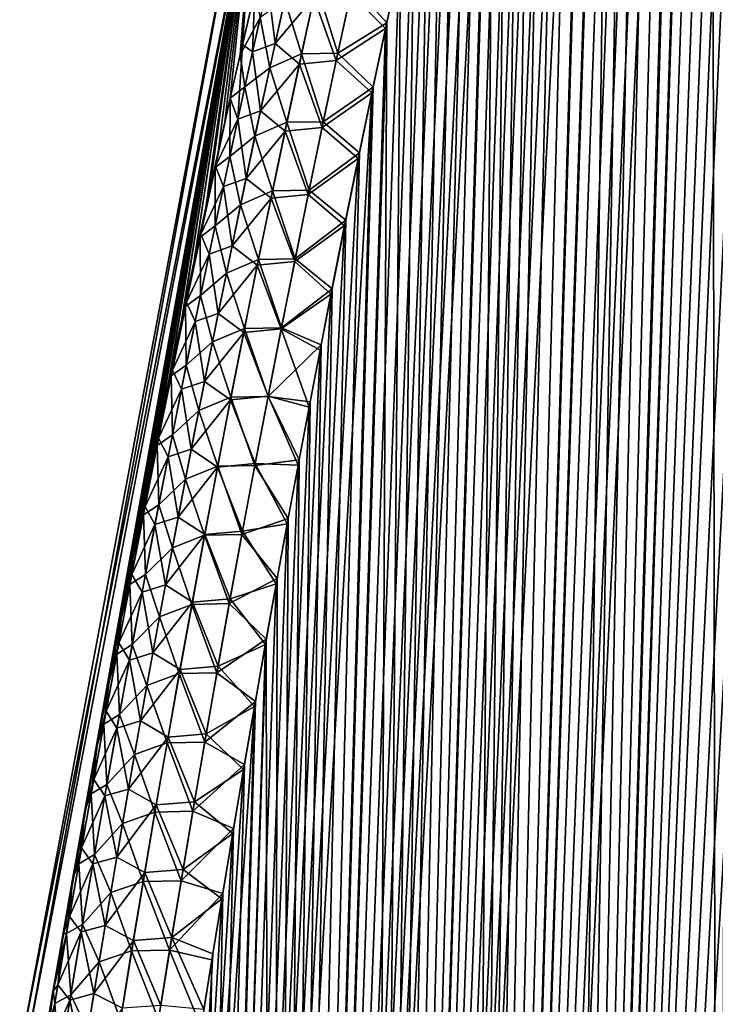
# Model space of a CAD drawing. Header units: metres. Extents: x -109 to 109, y -505 to 40.
# Tile 224 of 331: x 52.97 to 56.95, y -86.46 to -80.83. Entities that reach past the tile are written whole.
import ezdxf

# ---------------------------------------------------------------- set-up
doc = ezdxf.new("R2010")
doc.units = ezdxf.units.M
doc.layers.add('solid_K244224000C74', color=7, linetype='CONTINUOUS')

msp = doc.modelspace()

# ---------------------------------------------------------------- linework, layer by layer
at = {"layer": 'solid_K244224000C74'}
for points in [[(56.011192, -102.20826, -6.254889), (57.72303, -71.503578, -6.53662), (57.84304, -71.208015, -6.656155)], [(56.968903, -102.51619, -7.285695), (56.011192, -102.20826, -6.254889), (57.84304, -71.208015, -6.656155)], [(56.011192, -102.20826, -6.254889), (57.600891, -71.815559, -6.417885), (57.72303, -71.503578, -6.53662)], [(56.011192, -102.20826, -6.254889), (57.476616, -72.144058, -6.299978), (57.600891, -71.815559, -6.417885)], [(56.011192, -102.20826, -6.254889), (57.35022, -72.490303, -6.183001), (57.476616, -72.144058, -6.299978)], [(56.011192, -102.20826, -6.254889), (57.264771, -72.730751, -6.105526), (57.35022, -72.490303, -6.183001)], [(56.011192, -102.20826, -6.254889), (57.178375, -72.979095, -6.028484), (57.264771, -72.730751, -6.105526)], [(56.011192, -102.20826, -6.254889), (57.091045, -73.235809, -5.951913), (57.178375, -72.979095, -6.028484)], [(56.011192, -102.20826, -6.254889), (57.002785, -73.501213, -5.875841), (57.091045, -73.235809, -5.951913)], [(56.011192, -102.20826, -6.254889), (56.913582, -73.774803, -5.800235), (57.002785, -73.501213, -5.875841)], [(56.969036, -102.516228, 7.285848), (57.011272, -73.475449, 5.883099), (56.922058, -73.748535, 5.80736)], [(56.011192, -102.20826, -6.254889), (56.823448, -74.056953, -5.725134), (56.913582, -73.774803, -5.800235)], [(56.011257, -102.208282, 6.254954), (56.922058, -73.748535, 5.80736), (56.831905, -74.030197, 5.732124)], [(56.011257, -102.208282, 6.254954), (56.969036, -102.516228, 7.285848), (56.922058, -73.748535, 5.80736)], [(55.499153, -102.013214, -5.76339), (56.732403, -74.348221, -5.650591), (56.823448, -74.056953, -5.725134)], [(56.011192, -102.20826, -6.254889), (55.499153, -102.013214, -5.76339), (56.823448, -74.056953, -5.725134)], [(56.011257, -102.208282, 6.254954), (56.831905, -74.030197, 5.732124), (56.740837, -74.320992, 5.657441)], [(55.499153, -102.013214, -5.76339), (56.640465, -74.648949, -5.576636), (56.732403, -74.348221, -5.650591)], [(56.011257, -102.208282, 6.254954), (56.740837, -74.320992, 5.657441), (56.648865, -74.621262, 5.583342)], [(56.011257, -102.208282, 6.254954), (56.648865, -74.621262, 5.583342), (56.555958, -74.93042, 5.509779)], [(55.499153, -102.013214, -5.76339), (56.5476, -74.958549, -5.503222), (56.640465, -74.648949, -5.576636)], [(55.499153, -102.013214, -5.76339), (56.453838, -75.277489, -5.430403), (56.5476, -74.958549, -5.503222)], [(56.011257, -102.208282, 6.254954), (56.555958, -74.93042, 5.509779), (56.462151, -75.24894, 5.436807)], [(56.011257, -102.208282, 6.254954), (56.462151, -75.24894, 5.436807), (56.367477, -75.577469, 5.364494)], [(55.499153, -102.013214, -5.76339), (56.359222, -75.606422, -5.358247), (56.453838, -75.277489, -5.430403)], [(55.499195, -102.013229, 5.763428), (56.367477, -75.577469, 5.364494), (56.271961, -75.916359, 5.292876)], [(55.499195, -102.013229, 5.763428), (56.011257, -102.208282, 6.254954), (56.367477, -75.577469, 5.364494)], [(55.499153, -102.013214, -5.76339), (56.263767, -75.945686, -5.286789), (56.359222, -75.606422, -5.358247)], [(55.499195, -102.013229, 5.763428), (56.271961, -75.916359, 5.292876), (56.175556, -76.264938, 5.221884)], [(54.965187, -101.790199, -5.28903), (56.167431, -76.294632, -5.215962), (56.263767, -75.945686, -5.286789)], [(55.499153, -102.013214, -5.76339), (54.965187, -101.790199, -5.28903), (56.263767, -75.945686, -5.286789)], [(55.499195, -102.013229, 5.763428), (56.175556, -76.264938, 5.221884), (56.078312, -76.623795, 5.151593)], [(54.965187, -101.790199, -5.28903), (56.070271, -76.653824, -5.145841), (56.167431, -76.294632, -5.215962)], [(54.965187, -101.790199, -5.28903), (55.97234, -77.02401, -5.076514), (56.070271, -76.653824, -5.145841)], [(55.499195, -102.013229, 5.763428), (56.078312, -76.623795, 5.151593), (55.980293, -76.993675, 5.082095)], [(55.499195, -102.013229, 5.763428), (55.980293, -76.993675, 5.082095), (55.9063, -77.278625, 5.030526)], [(54.965187, -101.790199, -5.28903), (55.898422, -77.309166, -5.025076), (55.97234, -77.02401, -5.076514)], [(54.965187, -101.790199, -5.28903), (55.824043, -77.600235, -4.974047), (55.898422, -77.309166, -5.025076)], [(55.499195, -102.013229, 5.763428), (55.9063, -77.278625, 5.030526), (55.831844, -77.569496, 4.979365)], [(54.965187, -101.790199, -5.28903), (55.749233, -77.897423, -4.923458), (55.824043, -77.600235, -4.974047)], [(55.499195, -102.013229, 5.763428), (55.831844, -77.569496, 4.979365), (55.75695, -77.866501, 4.928641)], [(54.965187, -101.790199, -5.28903), (55.674034, -78.20108, -4.873359), (55.749233, -77.897423, -4.923458)], [(55.499195, -102.013229, 5.763428), (55.75695, -77.866501, 4.928641), (55.681664, -78.169998, 4.878407)], [(54.965214, -101.790215, 5.289052), (55.681664, -78.169998, 4.878407), (55.606026, -78.480354, 4.828711)], [(54.965214, -101.790215, 5.289052), (55.499195, -102.013229, 5.763428), (55.681664, -78.169998, 4.878407)], [(54.409, -101.537849, -4.832366), (55.598488, -78.511574, -4.8238), (55.674034, -78.20108, -4.873359)], [(54.965187, -101.790199, -5.28903), (54.409, -101.537849, -4.832366), (55.674034, -78.20108, -4.873359)], [(54.409, -101.537849, -4.832366), (55.522636, -78.829239, -4.774825), (55.598488, -78.511574, -4.8238)], [(54.965214, -101.790215, 5.289052), (55.606026, -78.480354, 4.828711), (55.530075, -78.797905, 4.779597)], [(54.965214, -101.790215, 5.289052), (55.530075, -78.797905, 4.779597), (55.453747, -79.122101, 4.730983)], [(54.409, -101.537849, -4.832366), (55.446411, -79.153534, -4.72635), (55.522636, -78.829239, -4.774825)], [(54.965214, -101.790215, 5.289052), (55.453747, -79.122101, 4.730983), (55.377041, -79.452934, 4.682872)], [(54.409, -101.537849, -4.832366), (55.369816, -79.484444, -4.67838), (55.446411, -79.153534, -4.72635)], [(54.965214, -101.790215, 5.289052), (55.377041, -79.452934, 4.682872), (55.300026, -79.790833, 4.635328)], [(54.409, -101.537849, -4.832366), (55.292915, -79.822395, -4.630979), (55.369816, -79.484444, -4.67838)], [(54.965214, -101.790215, 5.289052), (55.300026, -79.790833, 4.635328), (55.222767, -80.1362, 4.588417)], [(54.409, -101.537849, -4.832366), (55.215771, -80.167801, -4.58421), (55.292915, -79.822395, -4.630979)], [(54.318378, -79.883408, -1.653345), (53.002502, -86.734787, -1.243407), (52.969627, -86.734787)], [(54.318378, -79.883408, -1.653345), (52.969627, -86.734787), (54.256847, -79.883408)], [(53.002502, -86.734787, 1.243413), (54.256847, -79.883408), (52.969627, -86.734787)], [(54.318378, -79.883408, -1.653345), (53.103653, -86.716026, -2.47967), (53.002502, -86.734787, -1.243407)], [(53.002502, -86.734787, 1.243413), (54.318382, -79.883408, 1.653362), (54.256847, -79.883408)], [(53.002502, -86.734787, 1.243413), (53.103661, -86.715981, 2.479674), (54.318382, -79.883408, 1.653362)], [(54.318378, -79.883408, -1.653345), (53.159458, -86.38884, -2.507232), (53.103653, -86.716026, -2.47967)], [(53.103661, -86.715981, 2.479674), (53.160263, -86.384171, 2.507635), (54.318382, -79.883408, 1.653362)], [(54.318378, -79.883408, -1.653345), (53.215588, -86.065727, -2.535319), (53.159458, -86.38884, -2.507232)], [(53.160263, -86.384171, 2.507635), (53.217197, -86.056564, 2.536136), (54.318382, -79.883408, 1.653362)], [(54.318378, -79.883408, -1.653345), (53.272038, -85.746544, -2.5639), (53.215588, -86.065727, -2.535319)], [(53.217197, -86.056564, 2.536136), (53.274456, -85.732994, 2.565146), (54.318382, -79.883408, 1.653362)], [(54.318378, -79.883408, -1.653345), (53.340359, -85.367729, -2.599143), (53.272038, -85.746544, -2.5639)], [(53.274456, -85.732994, 2.565146), (53.342869, -85.353966, 2.600458), (54.318382, -79.883408, 1.653362)], [(54.318378, -79.883408, -1.653345), (53.408909, -84.995499, -2.635263), (53.340359, -85.367729, -2.599143)], [(53.342869, -85.353966, 2.600458), (53.41151, -84.981537, 2.636648), (54.318382, -79.883408, 1.653362)], [(54.318378, -79.883408, -1.653345), (53.477688, -84.629578, -2.672208), (53.408909, -84.995499, -2.635263)], [(53.41151, -84.981537, 2.636648), (53.480373, -84.615433, 2.673664), (54.318382, -79.883408, 1.653362)], [(54.318378, -79.883408, -1.653345), (53.546677, -84.269699, -2.709925), (53.477688, -84.629578, -2.672208)], [(53.480373, -84.615433, 2.673664), (53.54945, -84.255379, 2.711454), (54.318382, -79.883408, 1.653362)], [(54.318378, -79.883408, -1.653345), (53.615875, -83.915588, -2.748364), (53.546677, -84.269699, -2.709925)], [(53.54945, -84.255379, 2.711454), (53.618736, -83.9011, 2.749967), (54.318382, -79.883408, 1.653362)], [(54.318378, -79.883408, -1.653345), (53.685284, -83.566971, -2.787472), (53.615875, -83.915588, -2.748364)], [(53.618736, -83.9011, 2.749967), (53.688229, -83.552322, 2.789149), (54.318382, -79.883408, 1.653362)], [(54.318378, -79.883408, -1.653345), (53.754906, -83.223579, -2.827199), (53.685284, -83.566971, -2.787472)], [(53.688229, -83.552322, 2.789149), (53.757938, -83.208786, 2.82895), (54.318382, -79.883408, 1.653362)], [(54.318378, -79.883408, -1.653345), (53.824684, -82.885521, -2.867562), (53.754906, -83.223579, -2.827199)], [(53.757938, -83.208786, 2.82895), (53.827797, -82.870583, 2.869388), (54.318382, -79.883408, 1.653362)], [(54.318378, -79.883408, -1.653345), (53.894478, -82.55336, -2.908664), (53.824684, -82.885521, -2.867562)], [(53.827797, -82.870583, 2.869388), (53.897675, -82.538292, 2.910566), (54.318382, -79.883408, 1.653362)], [(54.318378, -79.883408, -1.653345), (53.964283, -82.226898, -2.950465), (53.894478, -82.55336, -2.908664)], [(53.897675, -82.538292, 2.910566), (53.96756, -82.211708, 2.952445), (54.318382, -79.883408, 1.653362)], [(54.318378, -79.883408, -1.653345), (54.0341, -81.905907, -2.992923), (53.964283, -82.226898, -2.950465)], [(53.96756, -82.211708, 2.952445), (54.054932, -81.811157, 3.005712), (54.318382, -79.883408, 1.653362)], [(54.318378, -79.883408, -1.653345), (54.103924, -81.590157, -3.035995), (54.0341, -81.905907, -2.992923)], [(54.054932, -81.811157, 3.005712), (54.142319, -81.418724, 3.059922), (54.318382, -79.883408, 1.653362)], [(54.318378, -79.883408, -1.653345), (54.173203, -81.281929, -3.079279), (54.103924, -81.590157, -3.035995)], [(54.142319, -81.418724, 3.059922), (54.17329, -81.281532, 3.07934), (54.318382, -79.883408, 1.653362)], [(54.318378, -79.883408, -1.653345), (54.243633, -80.97348, -3.123803), (54.173203, -81.281929, -3.079279)], [(54.17329, -81.281532, 3.07934), (54.229736, -81.033966, 3.114987), (54.318382, -79.883408, 1.653362)], [(54.229736, -81.033966, 3.114987), (54.317192, -80.656494, 3.170837), (54.318382, -79.883408, 1.653362)], [(54.318378, -79.883408, -1.653345), (54.313526, -80.672165, -3.168465), (54.243633, -80.97348, -3.123803)], [(54.965214, -101.790215, 5.289052), (55.222767, -80.1362, 4.588417), (55.145321, -80.489479, 4.542201)], [(54.409, -101.537849, -4.832366), (55.138454, -80.52108, -4.538137), (55.215771, -80.167801, -4.58421)], [(54.409, -101.537849, -4.832366), (55.060913, -80.881958, -4.492708), (55.138454, -80.52108, -4.538137)], [(54.861538, -80.682961, -4.298125), (55.138454, -80.52108, -4.538137), (55.060913, -80.881958, -4.492708)], [(54.871944, -80.633347, 4.303805), (55.06765, -80.85038, 4.496626), (55.145321, -80.489479, 4.542201)], [(54.965214, -101.790215, 5.289052), (55.145321, -80.489479, 4.542201), (55.06765, -80.85038, 4.496626)], [(54.514526, -80.583427, -3.774097), (54.429333, -80.968391, -3.72962), (54.387009, -80.631706, -3.466206)], [(54.514526, -80.583427, -3.774097), (54.651173, -80.703552, -4.041514), (54.429333, -80.968391, -3.72962)], [(54.387009, -80.631706, -3.466206), (54.300991, -81.016159, -3.422745), (54.313526, -80.672165, -3.168465)], [(54.429333, -80.968391, -3.72962), (54.300991, -81.016159, -3.422745), (54.387009, -80.631706, -3.466206)], [(54.580421, -81.027275, 4.003163), (54.665722, -80.636002, 4.049144), (54.484318, -80.718193, 3.757933)], [(54.787617, -81.024261, 4.256585), (54.665722, -80.636002, 4.049144), (54.580421, -81.027275, 4.003163)], [(54.787617, -81.024261, 4.256585), (54.871944, -80.633347, 4.303805), (54.665722, -80.636002, 4.049144)], [(54.787617, -81.024261, 4.256585), (55.06765, -80.85038, 4.496626), (54.871944, -80.633347, 4.303805)], [(54.344471, -80.820496, 3.444367), (54.317192, -80.656494, 3.170837), (54.229736, -81.033966, 3.114987)], [(54.300991, -81.016159, -3.422745), (54.243633, -80.97348, -3.123803), (54.313526, -80.672165, -3.168465)], [(54.429333, -80.968391, -3.72962), (54.651173, -80.703552, -4.041514), (54.568096, -81.085915, -3.99687)], [(54.779263, -81.0653, -4.252152), (54.568096, -81.085915, -3.99687), (54.651173, -80.703552, -4.041514)], [(54.861538, -80.682961, -4.298125), (54.779263, -81.0653, -4.252152), (54.651173, -80.703552, -4.041514)], [(54.861538, -80.682961, -4.298125), (55.060913, -80.881958, -4.492708), (54.779263, -81.0653, -4.252152)], [(54.398582, -81.10833, 3.713465), (54.484318, -80.718193, 3.757933), (54.344471, -80.820496, 3.444367)], [(54.580421, -81.027275, 4.003163), (54.484318, -80.718193, 3.757933), (54.398582, -81.10833, 3.713465)], [(54.256638, -81.21701, 3.400398), (54.344471, -80.820496, 3.444367), (54.229736, -81.033966, 3.114987)], [(54.398582, -81.10833, 3.713465), (54.344471, -80.820496, 3.444367), (54.256638, -81.21701, 3.400398)], [(54.409019, -101.537857, 4.83238), (55.06765, -80.85038, 4.496626), (54.989697, -81.218491, 4.451626)], [(54.409019, -101.537857, 4.83238), (54.965214, -101.790215, 5.289052), (55.06765, -80.85038, 4.496626)], [(54.787617, -81.024261, 4.256585), (54.989697, -81.218491, 4.451626), (55.06765, -80.85038, 4.496626)], [(54.409, -101.537849, -4.832366), (54.983093, -81.250023, -4.447854), (55.060913, -80.881958, -4.492708)], [(54.779263, -81.0653, -4.252152), (55.060913, -80.881958, -4.492708), (54.983093, -81.250023, -4.447854)], [(54.216579, -81.401039, -3.380894), (54.173203, -81.281929, -3.079279), (54.243633, -80.97348, -3.123803)], [(54.300991, -81.016159, -3.422745), (54.216579, -81.401039, -3.380894), (54.243633, -80.97348, -3.123803)], [(54.429333, -80.968391, -3.72962), (54.345718, -81.353828, -3.686782), (54.300991, -81.016159, -3.422745)], [(54.429333, -80.968391, -3.72962), (54.568096, -81.085915, -3.99687), (54.345718, -81.353828, -3.686782)], [(54.256638, -81.21701, 3.400398), (54.229736, -81.033966, 3.114987), (54.17329, -81.281532, 3.07934)], [(54.345718, -81.353828, -3.686782), (54.216579, -81.401039, -3.380894), (54.300991, -81.016159, -3.422745)], [(54.496716, -81.419083, 3.958882), (54.580421, -81.027275, 4.003163), (54.398582, -81.10833, 3.713465)], [(54.704845, -81.415756, 4.211093), (54.580421, -81.027275, 4.003163), (54.496716, -81.419083, 3.958882)], [(54.704845, -81.415756, 4.211093), (54.787617, -81.024261, 4.256585), (54.580421, -81.027275, 4.003163)], [(54.704845, -81.415756, 4.211093), (54.989697, -81.218491, 4.451626), (54.787617, -81.024261, 4.256585)], [(54.345718, -81.353828, -3.686782), (54.568096, -81.085915, -3.99687), (54.486538, -81.468788, -3.953845)], [(54.698475, -81.448204, -4.20783), (54.486538, -81.468788, -3.953845), (54.568096, -81.085915, -3.99687)], [(54.779263, -81.0653, -4.252152), (54.698475, -81.448204, -4.20783), (54.568096, -81.085915, -3.99687)], [(54.779263, -81.0653, -4.252152), (54.983093, -81.250023, -4.447854), (54.698475, -81.448204, -4.20783)], [(54.314457, -81.49894, 3.670649), (54.398582, -81.10833, 3.713465), (54.256638, -81.21701, 3.400398)], [(54.496716, -81.419083, 3.958882), (54.398582, -81.10833, 3.713465), (54.314457, -81.49894, 3.670649)], [(54.17049, -81.61396, 3.3581), (54.256638, -81.21701, 3.400398), (54.17329, -81.281532, 3.07934)], [(54.314457, -81.49894, 3.670649), (54.256638, -81.21701, 3.400398), (54.17049, -81.61396, 3.3581)], [(53.830872, -101.255699, -4.394562), (54.905083, -81.625755, -4.403658), (54.983093, -81.250023, -4.447854)], [(54.409, -101.537849, -4.832366), (53.830872, -101.255699, -4.394562), (54.983093, -81.250023, -4.447854)], [(54.409019, -101.537857, 4.83238), (54.989697, -81.218491, 4.451626), (54.911541, -81.594299, 4.407284)], [(54.698475, -81.448204, -4.20783), (54.983093, -81.250023, -4.447854), (54.905083, -81.625755, -4.403658)], [(54.704845, -81.415756, 4.211093), (54.911541, -81.594299, 4.407284), (54.989697, -81.218491, 4.451626)], [(54.086227, -81.678329, 3.0377), (54.17329, -81.281532, 3.07934), (54.142319, -81.418724, 3.059922)], [(54.17049, -81.61396, 3.3581), (54.17329, -81.281532, 3.07934), (54.086227, -81.678329, 3.0377)], [(54.088066, -81.669876, -3.038573), (54.103924, -81.590157, -3.035995), (54.173203, -81.281929, -3.079279)], [(54.216579, -81.401039, -3.380894), (54.088066, -81.669876, -3.038573), (54.173203, -81.281929, -3.079279)], [(54.345718, -81.353828, -3.686782), (54.263657, -81.739708, -3.645521), (54.216579, -81.401039, -3.380894)], [(54.345718, -81.353828, -3.686782), (54.486538, -81.468788, -3.953845), (54.263657, -81.739708, -3.645521)], [(54.086227, -81.678329, 3.0377), (54.142319, -81.418724, 3.059922), (54.054932, -81.811157, 3.005712)], [(54.216579, -81.401039, -3.380894), (54.133743, -81.786324, -3.340593), (54.088066, -81.669876, -3.038573)], [(54.263657, -81.739708, -3.645521), (54.133743, -81.786324, -3.340593), (54.216579, -81.401039, -3.380894)], [(54.414574, -81.811401, 3.916239), (54.496716, -81.419083, 3.958882), (54.314457, -81.49894, 3.670649)], [(54.623608, -81.807808, 4.167266), (54.496716, -81.419083, 3.958882), (54.414574, -81.811401, 3.916239)], [(54.623608, -81.807808, 4.167266), (54.704845, -81.415756, 4.211093), (54.496716, -81.419083, 3.958882)], [(54.623608, -81.807808, 4.167266), (54.911541, -81.594299, 4.407284), (54.704845, -81.415756, 4.211093)], [(54.231915, -81.889999, 3.629429), (54.314457, -81.49894, 3.670649), (54.17049, -81.61396, 3.3581)], [(54.414574, -81.811401, 3.916239), (54.314457, -81.49894, 3.670649), (54.231915, -81.889999, 3.629429)], [(54.263657, -81.739708, -3.645521), (54.486538, -81.468788, -3.953845), (54.406471, -81.852142, -3.91238)], [(54.619152, -81.831635, -4.1651), (54.406471, -81.852142, -3.91238), (54.486538, -81.468788, -3.953845)], [(54.698475, -81.448204, -4.20783), (54.619152, -81.831635, -4.1651), (54.486538, -81.468788, -3.953845)], [(54.698475, -81.448204, -4.20783), (54.905083, -81.625755, -4.403658), (54.619152, -81.831635, -4.1651)], [(54.088066, -81.669876, -3.038573), (54.0341, -81.905907, -2.992923), (54.103924, -81.590157, -3.035995)], [(54.409019, -101.537857, 4.83238), (54.911541, -81.594299, 4.407284), (54.833286, -81.978287, 4.363683)], [(54.623608, -81.807808, 4.167266), (54.833286, -81.978287, 4.363683), (54.911541, -81.594299, 4.407284)], [(53.830872, -101.255699, -4.394562), (54.826977, -82.009644, -4.360203), (54.905083, -81.625755, -4.403658)], [(54.08601, -82.011345, 3.31742), (54.17049, -81.61396, 3.3581), (54.086227, -81.678329, 3.0377)], [(54.231915, -81.889999, 3.629429), (54.17049, -81.61396, 3.3581), (54.08601, -82.011345, 3.31742)], [(54.619152, -81.831635, -4.1651), (54.905083, -81.625755, -4.403658), (54.826977, -82.009644, -4.360203)], [(54.001045, -82.074699, 2.99783), (54.086227, -81.678329, 3.0377), (54.054932, -81.811157, 3.005712)], [(54.08601, -82.011345, 3.31742), (54.086227, -81.678329, 3.0377), (54.001045, -82.074699, 2.99783)], [(54.088066, -81.669876, -3.038573), (54.004574, -82.058151, -2.999494), (54.0341, -81.905907, -2.992923)], [(54.133743, -81.786324, -3.340593), (54.004574, -82.058151, -2.999494), (54.088066, -81.669876, -3.038573)], [(54.263657, -81.739708, -3.645521), (54.183125, -82.12603, -3.605782), (54.133743, -81.786324, -3.340593)], [(54.263657, -81.739708, -3.645521), (54.406471, -81.852142, -3.91238), (54.183125, -82.12603, -3.605782)], [(54.001045, -82.074699, 2.99783), (54.054932, -81.811157, 3.005712), (53.96756, -82.211708, 2.952445)], [(54.133743, -81.786324, -3.340593), (54.05246, -82.172005, -3.30179), (54.004574, -82.058151, -2.999494)], [(54.183125, -82.12603, -3.605782), (54.05246, -82.172005, -3.30179), (54.133743, -81.786324, -3.340593)], [(54.333977, -82.204201, 3.875185), (54.414574, -81.811401, 3.916239), (54.231915, -81.889999, 3.629429)], [(54.543884, -82.200394, 4.125054), (54.414574, -81.811401, 3.916239), (54.333977, -82.204201, 3.875185)], [(54.619152, -81.831635, -4.1651), (54.541275, -82.215569, -4.123907), (54.406471, -81.852142, -3.91238)], [(54.543884, -82.200394, 4.125054), (54.623608, -81.807808, 4.167266), (54.414574, -81.811401, 3.916239)], [(54.619152, -81.831635, -4.1651), (54.826977, -82.009644, -4.360203), (54.541275, -82.215569, -4.123907)], [(54.543884, -82.200394, 4.125054), (54.833286, -81.978287, 4.363683), (54.623608, -81.807808, 4.167266)], [(54.150936, -82.281509, 3.589758), (54.231915, -81.889999, 3.629429), (54.08601, -82.011345, 3.31742)], [(54.333977, -82.204201, 3.875185), (54.231915, -81.889999, 3.629429), (54.150936, -82.281509, 3.589758)], [(54.183125, -82.12603, -3.605782), (54.406471, -81.852142, -3.91238), (54.327881, -82.235962, -3.872422)], [(54.541275, -82.215569, -4.123907), (54.327881, -82.235962, -3.872422), (54.406471, -81.852142, -3.91238)], [(54.004574, -82.058151, -2.999494), (53.964283, -82.226898, -2.950465), (54.0341, -81.905907, -2.992923)], [(54.409019, -101.537857, 4.83238), (54.833286, -81.978287, 4.363683), (54.75502, -82.370941, 4.320904)], [(54.543884, -82.200394, 4.125054), (54.75502, -82.370941, 4.320904), (54.833286, -81.978287, 4.363683)], [(53.830872, -101.255699, -4.394562), (54.748863, -82.402161, -4.317571), (54.826977, -82.009644, -4.360203)], [(54.004574, -82.058151, -2.999494), (53.922676, -82.446785, -2.961896), (53.964283, -82.226898, -2.950465)], [(54.05246, -82.172005, -3.30179), (53.922676, -82.446785, -2.961896), (54.004574, -82.058151, -2.999494)], [(54.003174, -82.409126, 3.278309), (54.08601, -82.011345, 3.31742), (54.001045, -82.074699, 2.99783)], [(54.150936, -82.281509, 3.589758), (54.08601, -82.011345, 3.31742), (54.003174, -82.409126, 3.278309)], [(54.541275, -82.215569, -4.123907), (54.826977, -82.009644, -4.360203), (54.748863, -82.402161, -4.317571)], [(53.917526, -82.471436, 2.959505), (54.001045, -82.074699, 2.99783), (53.96756, -82.211708, 2.952445)], [(54.003174, -82.409126, 3.278309), (54.001045, -82.074699, 2.99783), (53.917526, -82.471436, 2.959505)], [(54.05246, -82.172005, -3.30179), (53.972717, -82.55806, -3.264441), (53.922676, -82.446785, -2.961896)], [(54.104107, -82.512756, -3.56752), (53.972717, -82.55806, -3.264441), (54.05246, -82.172005, -3.30179)], [(54.183125, -82.12603, -3.605782), (54.104107, -82.512756, -3.56752), (54.05246, -82.172005, -3.30179)], [(54.183125, -82.12603, -3.605782), (54.327881, -82.235962, -3.872422), (54.104107, -82.512756, -3.56752)], [(53.922676, -82.446785, -2.961896), (53.894478, -82.55336, -2.908664), (53.964283, -82.226898, -2.950465)], [(53.917526, -82.471436, 2.959505), (53.96756, -82.211708, 2.952445), (53.897675, -82.538292, 2.910566)], [(54.254913, -82.597473, 3.835674), (54.333977, -82.204201, 3.875185), (54.150936, -82.281509, 3.589758)], [(54.46566, -82.593491, 4.08441), (54.333977, -82.204201, 3.875185), (54.254913, -82.597473, 3.835674)], [(54.541275, -82.215569, -4.123907), (54.464832, -82.599998, -4.084208), (54.327881, -82.235962, -3.872422)], [(54.46566, -82.593491, 4.08441), (54.543884, -82.200394, 4.125054), (54.333977, -82.204201, 3.875185)], [(54.541275, -82.215569, -4.123907), (54.748863, -82.402161, -4.317571), (54.464832, -82.599998, -4.084208)], [(54.46566, -82.593491, 4.08441), (54.75502, -82.370941, 4.320904), (54.543884, -82.200394, 4.125054)], [(54.071507, -82.673431, 3.551588), (54.150936, -82.281509, 3.589758), (54.003174, -82.409126, 3.278309)], [(54.254913, -82.597473, 3.835674), (54.150936, -82.281509, 3.589758), (54.071507, -82.673431, 3.551588)], [(54.104107, -82.512756, -3.56752), (54.327881, -82.235962, -3.872422), (54.250748, -82.620216, -3.83393)], [(54.464832, -82.599998, -4.084208), (54.250748, -82.620216, -3.83393), (54.327881, -82.235962, -3.872422)], [(54.409019, -101.537857, 4.83238), (54.75502, -82.370941, 4.320904), (54.692425, -82.691444, 4.287289)], [(54.46566, -82.593491, 4.08441), (54.692425, -82.691444, 4.287289), (54.75502, -82.370941, 4.320904)], [(53.830872, -101.255699, -4.394562), (54.686394, -82.722519, -4.284074), (54.748863, -82.402161, -4.317571)], [(53.922676, -82.446785, -2.961896), (53.842358, -82.835762, -2.925735), (53.894478, -82.55336, -2.908664)], [(53.972717, -82.55806, -3.264441), (53.842358, -82.835762, -2.925735), (53.922676, -82.446785, -2.961896)], [(53.921955, -82.807312, 3.240717), (54.003174, -82.409126, 3.278309), (53.917526, -82.471436, 2.959505)], [(54.071507, -82.673431, 3.551588), (54.003174, -82.409126, 3.278309), (53.921955, -82.807312, 3.240717)], [(54.464832, -82.599998, -4.084208), (54.748863, -82.402161, -4.317571), (54.686394, -82.722519, -4.284074)], [(53.835655, -82.868538, 2.922675), (53.917526, -82.471436, 2.959505), (53.897675, -82.538292, 2.910566)], [(53.921955, -82.807312, 3.240717), (53.917526, -82.471436, 2.959505), (53.835655, -82.868538, 2.922675)], [(54.104107, -82.512756, -3.56752), (54.026588, -82.899895, -3.530694), (53.972717, -82.55806, -3.264441)], [(54.104107, -82.512756, -3.56752), (54.250748, -82.620216, -3.83393), (54.026588, -82.899895, -3.530694)], [(53.842358, -82.835762, -2.925735), (53.824684, -82.885521, -2.867562), (53.894478, -82.55336, -2.908664)], [(53.835655, -82.868538, 2.922675), (53.897675, -82.538292, 2.910566), (53.827797, -82.870583, 2.869388)], [(53.972717, -82.55806, -3.264441), (53.894493, -82.944481, -3.228504), (53.842358, -82.835762, -2.925735)], [(54.026588, -82.899895, -3.530694), (53.894493, -82.944481, -3.228504), (53.972717, -82.55806, -3.264441)], [(54.026588, -82.899895, -3.530694), (54.250748, -82.620216, -3.83393), (54.175056, -83.004906, -3.79686)], [(54.177364, -82.991188, 3.797657), (54.254913, -82.597473, 3.835674), (54.071507, -82.673431, 3.551588)], [(54.389805, -82.984886, -4.045962), (54.175056, -83.004906, -3.79686), (54.250748, -82.620216, -3.83393)], [(54.38892, -82.987076, 4.045287), (54.254913, -82.597473, 3.835674), (54.177364, -82.991188, 3.797657)], [(54.464832, -82.599998, -4.084208), (54.389805, -82.984886, -4.045962), (54.250748, -82.620216, -3.83393)], [(54.38892, -82.987076, 4.045287), (54.46566, -82.593491, 4.08441), (54.254913, -82.597473, 3.835674)], [(54.38892, -82.987076, 4.045287), (54.692425, -82.691444, 4.287289), (54.46566, -82.593491, 4.08441)], [(54.464832, -82.599998, -4.084208), (54.623825, -83.047913, -4.251), (54.389805, -82.984886, -4.045962)], [(54.464832, -82.599998, -4.084208), (54.686394, -82.722519, -4.284074), (54.623825, -83.047913, -4.251)], [(53.993603, -83.065758, 3.514873), (54.071507, -82.673431, 3.551588), (53.921955, -82.807312, 3.240717)], [(54.177364, -82.991188, 3.797657), (54.071507, -82.673431, 3.551588), (53.993603, -83.065758, 3.514873)], [(53.830872, -101.255699, -4.394562), (54.623825, -83.047913, -4.251), (54.686394, -82.722519, -4.284074)], [(54.38892, -82.987076, 4.045287), (54.629726, -83.016991, 4.254097), (54.692425, -82.691444, 4.287289)], [(54.409019, -101.537857, 4.83238), (54.692425, -82.691444, 4.287289), (54.629726, -83.016991, 4.254097)], [(53.842358, -82.835762, -2.925735), (53.763596, -83.225082, -2.890966), (53.824684, -82.885521, -2.867562)], [(53.894493, -82.944481, -3.228504), (53.763596, -83.225082, -2.890966), (53.842358, -82.835762, -2.925735)], [(53.842342, -83.205872, 3.204593), (53.921955, -82.807312, 3.240717), (53.835655, -82.868538, 2.922675)], [(53.993603, -83.065758, 3.514873), (53.921955, -82.807312, 3.240717), (53.842342, -83.205872, 3.204593)], [(53.763596, -83.225082, -2.890966), (53.754906, -83.223579, -2.827199), (53.824684, -82.885521, -2.867562)], [(53.755402, -83.265984, 2.887289), (53.835655, -82.868538, 2.922675), (53.757938, -83.208786, 2.82895)], [(53.842342, -83.205872, 3.204593), (53.835655, -82.868538, 2.922675), (53.755402, -83.265984, 2.887289)], [(53.835655, -82.868538, 2.922675), (53.827797, -82.870583, 2.869388), (53.757938, -83.208786, 2.82895)], [(54.026588, -82.899895, -3.530694), (53.950546, -83.287415, -3.495259), (53.894493, -82.944481, -3.228504)], [(54.026588, -82.899895, -3.530694), (54.175056, -83.004906, -3.79686), (53.950546, -83.287415, -3.495259)], [(53.894493, -82.944481, -3.228504), (53.817772, -83.331253, -3.193934), (53.763596, -83.225082, -2.890966)], [(53.950546, -83.287415, -3.495259), (53.817772, -83.331253, -3.193934), (53.894493, -82.944481, -3.228504)], [(53.950546, -83.287415, -3.495259), (54.175056, -83.004906, -3.79686), (54.100792, -83.389999, -3.761173)], [(54.101307, -83.385338, 3.761088), (54.177364, -82.991188, 3.797657), (53.993603, -83.065758, 3.514873)], [(54.316181, -83.370224, -4.009126), (54.100792, -83.389999, -3.761173), (54.175056, -83.004906, -3.79686)], [(54.313648, -83.381126, 4.007637), (54.177364, -82.991188, 3.797657), (54.101307, -83.385338, 3.761088)], [(54.389805, -82.984886, -4.045962), (54.316181, -83.370224, -4.009126), (54.175056, -83.004906, -3.79686)], [(54.313648, -83.381126, 4.007637), (54.38892, -82.987076, 4.045287), (54.177364, -82.991188, 3.797657)], [(54.313648, -83.381126, 4.007637), (54.566967, -83.347778, 4.221364), (54.38892, -82.987076, 4.045287)], [(54.389805, -82.984886, -4.045962), (54.561199, -83.378532, -4.218385), (54.316181, -83.370224, -4.009126)], [(54.38892, -82.987076, 4.045287), (54.566967, -83.347778, 4.221364), (54.629726, -83.016991, 4.254097)], [(54.389805, -82.984886, -4.045962), (54.623825, -83.047913, -4.251), (54.561199, -83.378532, -4.218385)], [(54.409019, -101.537857, 4.83238), (54.629726, -83.016991, 4.254097), (54.566967, -83.347778, 4.221364)], [(53.830872, -101.255699, -4.394562), (54.561199, -83.378532, -4.218385), (54.623825, -83.047913, -4.251)], [(53.91721, -83.458481, 3.479564), (53.993603, -83.065758, 3.514873), (53.842342, -83.205872, 3.204593)], [(54.101307, -83.385338, 3.761088), (53.993603, -83.065758, 3.514873), (53.91721, -83.458481, 3.479564)], [(53.686375, -83.614716, -2.857544), (53.685284, -83.566971, -2.787472), (53.754906, -83.223579, -2.827199)], [(53.763596, -83.225082, -2.890966), (53.686375, -83.614716, -2.857544), (53.754906, -83.223579, -2.827199)], [(53.817772, -83.331253, -3.193934), (53.686375, -83.614716, -2.857544), (53.763596, -83.225082, -2.890966)], [(53.755402, -83.265984, 2.887289), (53.757938, -83.208786, 2.82895), (53.688229, -83.552322, 2.789149)], [(53.764309, -83.604797, 3.169888), (53.842342, -83.205872, 3.204593), (53.755402, -83.265984, 2.887289)], [(53.91721, -83.458481, 3.479564), (53.842342, -83.205872, 3.204593), (53.764309, -83.604797, 3.169888)], [(53.676746, -83.663757, 2.853298), (53.755402, -83.265984, 2.887289), (53.688229, -83.552322, 2.789149)], [(53.764309, -83.604797, 3.169888), (53.755402, -83.265984, 2.887289), (53.676746, -83.663757, 2.853298)], [(53.950546, -83.287415, -3.495259), (53.875965, -83.675301, -3.461174), (53.817772, -83.331253, -3.193934)], [(53.950546, -83.287415, -3.495259), (54.100792, -83.389999, -3.761173), (53.875965, -83.675301, -3.461174)], [(53.817772, -83.331253, -3.193934), (53.742531, -83.718369, -3.16069), (53.686375, -83.614716, -2.857544)], [(53.875965, -83.675301, -3.461174), (53.742531, -83.718369, -3.16069), (53.817772, -83.331253, -3.193934)], [(54.313648, -83.381126, 4.007637), (54.504215, -83.68409, 4.189146), (54.566967, -83.347778, 4.221364)], [(54.409019, -101.537857, 4.83238), (54.566967, -83.347778, 4.221364), (54.504215, -83.68409, 4.189146)], [(53.830872, -101.255699, -4.394562), (54.498585, -83.714645, -4.186284), (54.561199, -83.378532, -4.218385)], [(53.875965, -83.675301, -3.461174), (54.100792, -83.389999, -3.761173), (54.027939, -83.775482, -3.726825)], [(54.02673, -83.779892, 3.725919), (54.101307, -83.385338, 3.761088), (53.91721, -83.458481, 3.479564)], [(54.239826, -83.775627, 3.971413), (54.101307, -83.385338, 3.761088), (54.02673, -83.779892, 3.725919)], [(54.243946, -83.755997, -3.973659), (54.027939, -83.775482, -3.726825), (54.100792, -83.389999, -3.761173)], [(54.316181, -83.370224, -4.009126), (54.243946, -83.755997, -3.973659), (54.100792, -83.389999, -3.761173)], [(54.239826, -83.775627, 3.971413), (54.313648, -83.381126, 4.007637), (54.101307, -83.385338, 3.761088)], [(54.239826, -83.775627, 3.971413), (54.504215, -83.68409, 4.189146), (54.313648, -83.381126, 4.007637)], [(54.316181, -83.370224, -4.009126), (54.498585, -83.714645, -4.186284), (54.243946, -83.755997, -3.973659)], [(54.316181, -83.370224, -4.009126), (54.561199, -83.378532, -4.218385), (54.498585, -83.714645, -4.186284)], [(53.842312, -83.85157, 3.445616), (53.91721, -83.458481, 3.479564), (53.764309, -83.604797, 3.169888)], [(54.02673, -83.779892, 3.725919), (53.91721, -83.458481, 3.479564), (53.842312, -83.85157, 3.445616)], [(53.686375, -83.614716, -2.857544), (53.615875, -83.915588, -2.748364), (53.685284, -83.566971, -2.787472)], [(53.676746, -83.663757, 2.853298), (53.688229, -83.552322, 2.789149), (53.618736, -83.9011, 2.749967)], [(53.686375, -83.614716, -2.857544), (53.610676, -84.004662, -2.825426), (53.615875, -83.915588, -2.748364)], [(53.742531, -83.718369, -3.16069), (53.610676, -84.004662, -2.825426), (53.686375, -83.614716, -2.857544)], [(53.687836, -84.004066, 3.136556), (53.764309, -83.604797, 3.169888), (53.676746, -83.663757, 2.853298)], [(53.842312, -83.85157, 3.445616), (53.764309, -83.604797, 3.169888), (53.687836, -84.004066, 3.136556)], [(53.599674, -84.061859, 2.820659), (53.676746, -83.663757, 2.853298), (53.618736, -83.9011, 2.749967)], [(53.687836, -84.004066, 3.136556), (53.676746, -83.663757, 2.853298), (53.599674, -84.061859, 2.820659)], [(53.875965, -83.675301, -3.461174), (53.802834, -84.063545, -3.428395), (53.742531, -83.718369, -3.16069)], [(53.875965, -83.675301, -3.461174), (54.027939, -83.775482, -3.726825), (53.802834, -84.063545, -3.428395)], [(54.239826, -83.775627, 3.971413), (54.44154, -84.026222, 4.157496), (54.504215, -83.68409, 4.189146)], [(54.409019, -101.537857, 4.83238), (54.504215, -83.68409, 4.189146), (54.44154, -84.026222, 4.157496)], [(53.742531, -83.718369, -3.16069), (53.668758, -84.105812, -3.128727), (53.610676, -84.004662, -2.825426)], [(53.802834, -84.063545, -3.428395), (53.668758, -84.105812, -3.128727), (53.742531, -83.718369, -3.16069)], [(53.830872, -101.255699, -4.394562), (54.43605, -84.056557, -4.154752), (54.498585, -83.714645, -4.186284)], [(54.243946, -83.755997, -3.973659), (54.498585, -83.714645, -4.186284), (54.43605, -84.056557, -4.154752)], [(53.802834, -84.063545, -3.428395), (54.027939, -83.775482, -3.726825), (53.956482, -84.161354, -3.693775)], [(53.953613, -84.174843, 3.692107), (54.02673, -83.779892, 3.725919), (53.842312, -83.85157, 3.445616)], [(54.167435, -84.170555, 3.936573), (54.02673, -83.779892, 3.725919), (53.953613, -84.174843, 3.692107)], [(54.173084, -84.142174, -3.939519), (53.956482, -84.161354, -3.693775), (54.027939, -83.775482, -3.726825)], [(54.167435, -84.170555, 3.936573), (54.239826, -83.775627, 3.971413), (54.02673, -83.779892, 3.725919)], [(54.243946, -83.755997, -3.973659), (54.173084, -84.142174, -3.939519), (54.027939, -83.775482, -3.726825)], [(54.167435, -84.170555, 3.936573), (54.44154, -84.026222, 4.157496), (54.239826, -83.775627, 3.971413)], [(54.243946, -83.755997, -3.973659), (54.43605, -84.056557, -4.154752), (54.173084, -84.142174, -3.939519)], [(53.768883, -84.245018, 3.412989), (53.842312, -83.85157, 3.445616), (53.687836, -84.004066, 3.136556)], [(53.953613, -84.174843, 3.692107), (53.842312, -83.85157, 3.445616), (53.768883, -84.245018, 3.412989)], [(53.610676, -84.004662, -2.825426), (53.546677, -84.269699, -2.709925), (53.615875, -83.915588, -2.748364)], [(53.599674, -84.061859, 2.820659), (53.618736, -83.9011, 2.749967), (53.54945, -84.255379, 2.711454)], [(53.610676, -84.004662, -2.825426), (53.536476, -84.394905, -2.794571), (53.546677, -84.269699, -2.709925)], [(53.668758, -84.105812, -3.128727), (53.536476, -84.394905, -2.794571), (53.610676, -84.004662, -2.825426)], [(53.612911, -84.403679, 3.10456), (53.687836, -84.004066, 3.136556), (53.599674, -84.061859, 2.820659)], [(53.768883, -84.245018, 3.412989), (53.687836, -84.004066, 3.136556), (53.612911, -84.403679, 3.10456)], [(54.167435, -84.170555, 3.936573), (54.379005, -84.374458, 4.126469), (54.44154, -84.026222, 4.157496)], [(54.409019, -101.537857, 4.83238), (54.44154, -84.026222, 4.157496), (54.379005, -84.374458, 4.126469)], [(53.524166, -84.460274, 2.789335), (53.599674, -84.061859, 2.820659), (53.54945, -84.255379, 2.711454)], [(53.612911, -84.403679, 3.10456), (53.599674, -84.061859, 2.820659), (53.524166, -84.460274, 2.789335)], [(53.802834, -84.063545, -3.428395), (53.731129, -84.452133, -3.396883), (53.668758, -84.105812, -3.128727)], [(53.802834, -84.063545, -3.428395), (53.956482, -84.161354, -3.693775), (53.731129, -84.452133, -3.396883)], [(53.830872, -101.255699, -4.394562), (54.373657, -84.404549, -4.123841), (54.43605, -84.056557, -4.154752)], [(54.173084, -84.142174, -3.939519), (54.43605, -84.056557, -4.154752), (54.373657, -84.404549, -4.123841)], [(53.668758, -84.105812, -3.128727), (53.596436, -84.493561, -3.098011), (53.536476, -84.394905, -2.794571)], [(53.731129, -84.452133, -3.396883), (53.596436, -84.493561, -3.098011), (53.668758, -84.105812, -3.128727)], [(54.173084, -84.142174, -3.939519), (54.103588, -84.528748, -3.906668), (53.956482, -84.161354, -3.693775)], [(54.173084, -84.142174, -3.939519), (54.373657, -84.404549, -4.123841), (54.103588, -84.528748, -3.906668)], [(53.731129, -84.452133, -3.396883), (53.956482, -84.161354, -3.693775), (53.88641, -84.547577, -3.661987)], [(53.881947, -84.570175, 3.659619), (53.953613, -84.174843, 3.692107), (53.768883, -84.245018, 3.412989)], [(54.096474, -84.565895, 3.903081), (53.953613, -84.174843, 3.692107), (53.881947, -84.570175, 3.659619)], [(54.103588, -84.528748, -3.906668), (53.88641, -84.547577, -3.661987), (53.956482, -84.161354, -3.693775)], [(54.096474, -84.565895, 3.903081), (54.167435, -84.170555, 3.936573), (53.953613, -84.174843, 3.692107)], [(54.096474, -84.565895, 3.903081), (54.379005, -84.374458, 4.126469), (54.167435, -84.170555, 3.936573)], [(53.524166, -84.460274, 2.789335), (53.54945, -84.255379, 2.711454), (53.480373, -84.615433, 2.673664)], [(53.696922, -84.638809, 3.381651), (53.768883, -84.245018, 3.412989), (53.612911, -84.403679, 3.10456)], [(53.881947, -84.570175, 3.659619), (53.768883, -84.245018, 3.412989), (53.696922, -84.638809, 3.381651)], [(53.536476, -84.394905, -2.794571), (53.477688, -84.629578, -2.672208), (53.546677, -84.269699, -2.709925)], [(53.536476, -84.394905, -2.794571), (53.463768, -84.785446, -2.764948), (53.477688, -84.629578, -2.672208)], [(53.596436, -84.493561, -3.098011), (53.463768, -84.785446, -2.764948), (53.536476, -84.394905, -2.794571)], [(53.53952, -84.803619, 3.073864), (53.612911, -84.403679, 3.10456), (53.524166, -84.460274, 2.789335)], [(53.696922, -84.638809, 3.381651), (53.612911, -84.403679, 3.10456), (53.53952, -84.803619, 3.073864)], [(53.830872, -101.255699, -4.394562), (54.311481, -84.758911, -4.093605), (54.373657, -84.404549, -4.123841)], [(53.830891, -101.255707, 4.394574), (54.379005, -84.374458, 4.126469), (54.316681, -84.729095, 4.096117)], [(53.830891, -101.255707, 4.394574), (54.409019, -101.537857, 4.83238), (54.379005, -84.374458, 4.126469)], [(54.096474, -84.565895, 3.903081), (54.316681, -84.729095, 4.096117), (54.379005, -84.374458, 4.126469)], [(54.103588, -84.528748, -3.906668), (54.373657, -84.404549, -4.123841), (54.311481, -84.758911, -4.093605)], [(53.450211, -84.858986, 2.759291), (53.524166, -84.460274, 2.789335), (53.480373, -84.615433, 2.673664)], [(53.53952, -84.803619, 3.073864), (53.524166, -84.460274, 2.789335), (53.450211, -84.858986, 2.759291)], [(53.731129, -84.452133, -3.396883), (53.660847, -84.841049, -3.366606), (53.596436, -84.493561, -3.098011)], [(53.731129, -84.452133, -3.396883), (53.88641, -84.547577, -3.661987), (53.660847, -84.841049, -3.366606)], [(53.596436, -84.493561, -3.098011), (53.525555, -84.881622, -3.068508), (53.463768, -84.785446, -2.764948)], [(53.660847, -84.841049, -3.366606), (53.525555, -84.881622, -3.068508), (53.596436, -84.493561, -3.098011)], [(54.103588, -84.528748, -3.906668), (54.035442, -84.915695, -3.875074), (53.88641, -84.547577, -3.661987)], [(54.103588, -84.528748, -3.906668), (54.311481, -84.758911, -4.093605), (54.035442, -84.915695, -3.875074)], [(53.660847, -84.841049, -3.366606), (53.88641, -84.547577, -3.661987), (53.817711, -84.934151, -3.631428)], [(53.811718, -84.965874, 3.62842), (53.881947, -84.570175, 3.659619), (53.696922, -84.638809, 3.381651)], [(54.026924, -84.961624, 3.870903), (53.881947, -84.570175, 3.659619), (53.811718, -84.965874, 3.62842)], [(54.035442, -84.915695, -3.875074), (53.817711, -84.934151, -3.631428), (53.88641, -84.547577, -3.661987)], [(54.026924, -84.961624, 3.870903), (54.096474, -84.565895, 3.903081), (53.881947, -84.570175, 3.659619)], [(54.026924, -84.961624, 3.870903), (54.316681, -84.729095, 4.096117), (54.096474, -84.565895, 3.903081)], [(53.463768, -84.785446, -2.764948), (53.408909, -84.995499, -2.635263), (53.477688, -84.629578, -2.672208)], [(53.450211, -84.858986, 2.759291), (53.480373, -84.615433, 2.673664), (53.41151, -84.981537, 2.636648)], [(53.626415, -85.032936, 3.351567), (53.696922, -84.638809, 3.381651), (53.53952, -84.803619, 3.073864)], [(53.811718, -84.965874, 3.62842), (53.696922, -84.638809, 3.381651), (53.626415, -85.032936, 3.351567)], [(53.230476, -100.941902, -3.976326), (54.249428, -85.119278, -4.063957), (54.311481, -84.758911, -4.093605)], [(53.830872, -101.255699, -4.394562), (53.230476, -100.941902, -3.976326), (54.311481, -84.758911, -4.093605)], [(53.830891, -101.255707, 4.394574), (54.316681, -84.729095, 4.096117), (54.254478, -85.08976, 4.066353)], [(54.026924, -84.961624, 3.870903), (54.254478, -85.08976, 4.066353), (54.316681, -84.729095, 4.096117)], [(54.035442, -84.915695, -3.875074), (54.311481, -84.758911, -4.093605), (54.249428, -85.119278, -4.063957)], [(53.463768, -84.785446, -2.764948), (53.39254, -85.17627, -2.736525), (53.408909, -84.995499, -2.635263)], [(53.525555, -84.881622, -3.068508), (53.39254, -85.17627, -2.736525), (53.463768, -84.785446, -2.764948)], [(53.467648, -85.203873, 3.044433), (53.53952, -84.803619, 3.073864), (53.450211, -84.858986, 2.759291)], [(53.626415, -85.032936, 3.351567), (53.53952, -84.803619, 3.073864), (53.467648, -85.203873, 3.044433)], [(53.377792, -85.257996, 2.730491), (53.450211, -84.858986, 2.759291), (53.41151, -84.981537, 2.636648)], [(53.467648, -85.203873, 3.044433), (53.450211, -84.858986, 2.759291), (53.377792, -85.257996, 2.730491)], [(53.660847, -84.841049, -3.366606), (53.591972, -85.230286, -3.337534), (53.525555, -84.881622, -3.068508)], [(53.660847, -84.841049, -3.366606), (53.817711, -84.934151, -3.631428), (53.591972, -85.230286, -3.337534)], [(53.525555, -84.881622, -3.068508), (53.4561, -85.269974, -3.040189), (53.39254, -85.17627, -2.736525)], [(53.591972, -85.230286, -3.337534), (53.4561, -85.269974, -3.040189), (53.525555, -84.881622, -3.068508)], [(54.035442, -84.915695, -3.875074), (53.968636, -85.303017, -3.844707), (53.817711, -84.934151, -3.631428)], [(54.035442, -84.915695, -3.875074), (54.249428, -85.119278, -4.063957), (53.968636, -85.303017, -3.844707)], [(53.377792, -85.257996, 2.730491), (53.41151, -84.981537, 2.636648), (53.342869, -85.353966, 2.600458)], [(53.591972, -85.230286, -3.337534), (53.817711, -84.934151, -3.631428), (53.750374, -85.321068, -3.60207)], [(53.742916, -85.361923, 3.598477), (53.811718, -84.965874, 3.62842), (53.626415, -85.032936, 3.351567)], [(53.958778, -85.357742, 3.840005), (53.811718, -84.965874, 3.62842), (53.742916, -85.361923, 3.598477)], [(53.968636, -85.303017, -3.844707), (53.750374, -85.321068, -3.60207), (53.817711, -84.934151, -3.631428)], [(53.958778, -85.357742, 3.840005), (54.026924, -84.961624, 3.870903), (53.811718, -84.965874, 3.62842)], [(53.958778, -85.357742, 3.840005), (54.254478, -85.08976, 4.066353), (54.026924, -84.961624, 3.870903)], [(53.39254, -85.17627, -2.736525), (53.340359, -85.367729, -2.599143), (53.408909, -84.995499, -2.635263)], [(53.557343, -85.427391, 3.322705), (53.626415, -85.032936, 3.351567), (53.467648, -85.203873, 3.044433)], [(53.742916, -85.361923, 3.598477), (53.626415, -85.032936, 3.351567), (53.557343, -85.427391, 3.322705)], [(53.830891, -101.255707, 4.394574), (54.254478, -85.08976, 4.066353), (54.19231, -85.45607, 4.037097)], [(53.958778, -85.357742, 3.840005), (54.19231, -85.45607, 4.037097), (54.254478, -85.08976, 4.066353)], [(53.230476, -100.941902, -3.976326), (54.187412, -85.485268, -4.034816), (54.249428, -85.119278, -4.063957)], [(53.968636, -85.303017, -3.844707), (54.249428, -85.119278, -4.063957), (54.187412, -85.485268, -4.034816)], [(53.39254, -85.17627, -2.736525), (53.322777, -85.56736, -2.70927), (53.340359, -85.367729, -2.599143)], [(53.4561, -85.269974, -3.040189), (53.322777, -85.56736, -2.70927), (53.39254, -85.17627, -2.736525)], [(53.397285, -85.604431, 3.016232), (53.467648, -85.203873, 3.044433), (53.377792, -85.257996, 2.730491)], [(53.557343, -85.427391, 3.322705), (53.467648, -85.203873, 3.044433), (53.397285, -85.604431, 3.016232)], [(53.3069, -85.657288, 2.702902), (53.377792, -85.257996, 2.730491), (53.342869, -85.353966, 2.600458)], [(53.397285, -85.604431, 3.016232), (53.377792, -85.257996, 2.730491), (53.3069, -85.657288, 2.702902)], [(53.4561, -85.269974, -3.040189), (53.388062, -85.658615, -3.013022), (53.322777, -85.56736, -2.70927)], [(53.524494, -85.619827, -3.309636), (53.388062, -85.658615, -3.013022), (53.4561, -85.269974, -3.040189)], [(53.591972, -85.230286, -3.337534), (53.524494, -85.619827, -3.309636), (53.4561, -85.269974, -3.040189)], [(53.591972, -85.230286, -3.337534), (53.750374, -85.321068, -3.60207), (53.524494, -85.619827, -3.309636)], [(53.524494, -85.619827, -3.309636), (53.750374, -85.321068, -3.60207), (53.684391, -85.708305, -3.573883)], [(53.903168, -85.690681, -3.815538), (53.684391, -85.708305, -3.573883), (53.750374, -85.321068, -3.60207)], [(53.968636, -85.303017, -3.844707), (53.903168, -85.690681, -3.815538), (53.750374, -85.321068, -3.60207)], [(53.968636, -85.303017, -3.844707), (54.187412, -85.485268, -4.034816), (53.903168, -85.690681, -3.815538)], [(53.322777, -85.56736, -2.70927), (53.272038, -85.746544, -2.5639), (53.340359, -85.367729, -2.599143)], [(53.3069, -85.657288, 2.702902), (53.342869, -85.353966, 2.600458), (53.274456, -85.732994, 2.565146)], [(53.675533, -85.758308, 3.569756), (53.742916, -85.361923, 3.598477), (53.557343, -85.427391, 3.322705)], [(53.892025, -85.754219, 3.810355), (53.742916, -85.361923, 3.598477), (53.675533, -85.758308, 3.569756)], [(53.892025, -85.754219, 3.810355), (53.958778, -85.357742, 3.840005), (53.742916, -85.361923, 3.598477)], [(53.892025, -85.754219, 3.810355), (54.19231, -85.45607, 4.037097), (53.958778, -85.357742, 3.840005)], [(53.4897, -85.822151, 3.29503), (53.557343, -85.427391, 3.322705), (53.397285, -85.604431, 3.016232)], [(53.675533, -85.758308, 3.569756), (53.557343, -85.427391, 3.322705), (53.4897, -85.822151, 3.29503)], [(53.230476, -100.941902, -3.976326), (54.125526, -85.857208, -4.006253), (54.187412, -85.485268, -4.034816)], [(53.830891, -101.255707, 4.394574), (54.19231, -85.45607, 4.037097), (54.130264, -85.828354, 4.008418)], [(53.892025, -85.754219, 3.810355), (54.130264, -85.828354, 4.008418), (54.19231, -85.45607, 4.037097)], [(53.903168, -85.690681, -3.815538), (54.187412, -85.485268, -4.034816), (54.125526, -85.857208, -4.006253)], [(53.322777, -85.56736, -2.70927), (53.254467, -85.958717, -2.683152), (53.272038, -85.746544, -2.5639)], [(53.388062, -85.658615, -3.013022), (53.254467, -85.958717, -2.683152), (53.322777, -85.56736, -2.70927)], [(53.328411, -86.005287, 2.989227), (53.397285, -85.604431, 3.016232), (53.3069, -85.657288, 2.702902)], [(53.4897, -85.822151, 3.29503), (53.397285, -85.604431, 3.016232), (53.328411, -86.005287, 2.989227)], [(53.237518, -86.056854, 2.676487), (53.3069, -85.657288, 2.702902), (53.274456, -85.732994, 2.565146)], [(53.328411, -86.005287, 2.989227), (53.3069, -85.657288, 2.702902), (53.237518, -86.056854, 2.676487)], [(53.388062, -85.658615, -3.013022), (53.32143, -86.047531, -2.986978), (53.254467, -85.958717, -2.683152)], [(53.458401, -86.009674, -3.282882), (53.32143, -86.047531, -2.986978), (53.388062, -85.658615, -3.013022)], [(53.524494, -85.619827, -3.309636), (53.458401, -86.009674, -3.282882), (53.388062, -85.658615, -3.013022)], [(53.524494, -85.619827, -3.309636), (53.684391, -85.708305, -3.573883), (53.458401, -86.009674, -3.282882)], [(53.458401, -86.009674, -3.282882), (53.684391, -85.708305, -3.573883), (53.619751, -86.095856, -3.546837)], [(53.83902, -86.07869, -3.787536), (53.619751, -86.095856, -3.546837), (53.684391, -85.708305, -3.573883)], [(53.903168, -85.690681, -3.815538), (53.83902, -86.07869, -3.787536), (53.684391, -85.708305, -3.573883)], [(53.903168, -85.690681, -3.815538), (54.125526, -85.857208, -4.006253), (53.83902, -86.07869, -3.787536)], [(53.254467, -85.958717, -2.683152), (53.215588, -86.065727, -2.535319), (53.272038, -85.746544, -2.5639)], [(53.237518, -86.056854, 2.676487), (53.274456, -85.732994, 2.565146), (53.217197, -86.056564, 2.536136)], [(53.60955, -86.155029, 3.542225), (53.675533, -85.758308, 3.569756), (53.4897, -85.822151, 3.29503)], [(53.826653, -86.151054, 3.781919), (53.675533, -85.758308, 3.569756), (53.60955, -86.155029, 3.542225)], [(53.826653, -86.151054, 3.781919), (53.892025, -85.754219, 3.810355), (53.675533, -85.758308, 3.569756)], [(53.826653, -86.151054, 3.781919), (54.130264, -85.828354, 4.008418), (53.892025, -85.754219, 3.810355)], [(53.423477, -86.217209, 3.26851), (53.4897, -85.822151, 3.29503), (53.328411, -86.005287, 2.989227)], [(53.60955, -86.155029, 3.542225), (53.4897, -85.822151, 3.29503), (53.423477, -86.217209, 3.26851)], [(53.826653, -86.151054, 3.781919), (54.068443, -86.20697, 3.98039), (54.130264, -85.828354, 4.008418)], [(53.830891, -101.255707, 4.394574), (54.130264, -85.828354, 4.008418), (54.068443, -86.20697, 3.98039)], [(53.230476, -100.941902, -3.976326), (54.07412, -86.171959, -3.982943), (54.125526, -85.857208, -4.006253)], [(53.83902, -86.07869, -3.787536), (54.125526, -85.857208, -4.006253), (54.07412, -86.171959, -3.982943)], [(53.254467, -85.958717, -2.683152), (53.187595, -86.350334, -2.658139), (53.215588, -86.065727, -2.535319)], [(53.32143, -86.047531, -2.986978), (53.187595, -86.350334, -2.658139), (53.254467, -85.958717, -2.683152)], [(53.237518, -86.056854, 2.676487), (53.217197, -86.056564, 2.536136), (53.160263, -86.384171, 2.507635)], [(53.169632, -86.45668, 2.651213), (53.237518, -86.056854, 2.676487), (53.160263, -86.384171, 2.507635)], [(53.261021, -86.406425, 2.963382), (53.237518, -86.056854, 2.676487), (53.169632, -86.45668, 2.651213)], [(53.32143, -86.047531, -2.986978), (53.256187, -86.436714, -2.962026), (53.187595, -86.350334, -2.658139)], [(53.261021, -86.406425, 2.963382), (53.328411, -86.005287, 2.989227), (53.237518, -86.056854, 2.676487)], [(53.393688, -86.399803, -3.257241), (53.256187, -86.436714, -2.962026), (53.32143, -86.047531, -2.986978)], [(53.423477, -86.217209, 3.26851), (53.328411, -86.005287, 2.989227), (53.261021, -86.406425, 2.963382)], [(53.458401, -86.009674, -3.282882), (53.393688, -86.399803, -3.257241), (53.32143, -86.047531, -2.986978)], [(53.458401, -86.009674, -3.282882), (53.619751, -86.095856, -3.546837), (53.393688, -86.399803, -3.257241)], [(53.187595, -86.350334, -2.658139), (53.159458, -86.38884, -2.507232), (53.215588, -86.065727, -2.535319)], [(53.393688, -86.399803, -3.257241), (53.619751, -86.095856, -3.546837), (53.556442, -86.483704, -3.520901)], [(53.776188, -86.467018, -3.760672), (53.556442, -86.483704, -3.520901), (53.619751, -86.095856, -3.546837)], [(53.83902, -86.07869, -3.787536), (53.776188, -86.467018, -3.760672), (53.619751, -86.095856, -3.546837)], [(53.83902, -86.07869, -3.787536), (54.022926, -86.491272, -3.960125), (53.776188, -86.467018, -3.760672)], [(53.83902, -86.07869, -3.787536), (54.07412, -86.171959, -3.982943), (54.022926, -86.491272, -3.960125)], [(53.544964, -86.552055, 3.515849), (53.60955, -86.155029, 3.542225), (53.423477, -86.217209, 3.26851)], [(53.762653, -86.548218, 3.754664), (53.60955, -86.155029, 3.542225), (53.544964, -86.552055, 3.515849)], [(53.762653, -86.548218, 3.754664), (53.826653, -86.151054, 3.781919), (53.60955, -86.155029, 3.542225)], [(53.762653, -86.548218, 3.754664), (54.006939, -86.592247, 3.953082), (53.826653, -86.151054, 3.781919)], [(53.826653, -86.151054, 3.781919), (54.006939, -86.592247, 3.953082), (54.068443, -86.20697, 3.98039)], [(53.230476, -100.941902, -3.976326), (54.022926, -86.491272, -3.960125), (54.07412, -86.171959, -3.982943)], [(53.358654, -86.612564, 3.243114), (53.423477, -86.217209, 3.26851), (53.261021, -86.406425, 2.963382)], [(53.544964, -86.552055, 3.515849), (53.423477, -86.217209, 3.26851), (53.358654, -86.612564, 3.243114)], [(53.830891, -101.255707, 4.394574), (54.068443, -86.20697, 3.98039), (54.006939, -86.592247, 3.953082)], [(53.122154, -86.742188, -2.634201), (53.103653, -86.716026, -2.47967), (53.159458, -86.38884, -2.507232)], [(53.169632, -86.45668, 2.651213), (53.160263, -86.384171, 2.507635), (53.103661, -86.715981, 2.479674)], [(53.187595, -86.350334, -2.658139), (53.122154, -86.742188, -2.634201), (53.159458, -86.38884, -2.507232)], [(53.256187, -86.436714, -2.962026), (53.122154, -86.742188, -2.634201), (53.187595, -86.350334, -2.658139)], [(53.256187, -86.436714, -2.962026), (53.192329, -86.826149, -2.938136), (53.122154, -86.742188, -2.634201)], [(53.195099, -86.807838, 2.938668), (53.261021, -86.406425, 2.963382), (53.169632, -86.45668, 2.651213)], [(53.330338, -86.790207, -3.232683), (53.192329, -86.826149, -2.938136), (53.256187, -86.436714, -2.962026)], [(53.358654, -86.612564, 3.243114), (53.261021, -86.406425, 2.963382), (53.195099, -86.807838, 2.938668)], [(53.393688, -86.399803, -3.257241), (53.330338, -86.790207, -3.232683), (53.256187, -86.436714, -2.962026)], [(53.393688, -86.399803, -3.257241), (53.556442, -86.483704, -3.520901), (53.330338, -86.790207, -3.232683)], [(53.10323, -86.856766, 2.627053), (53.169632, -86.45668, 2.651213), (53.103661, -86.715981, 2.479674)], [(53.195099, -86.807838, 2.938668), (53.169632, -86.45668, 2.651213), (53.10323, -86.856766, 2.627053)]]:
    msp.add_3dface(points, dxfattribs=at)

doc.saveas('drawing.dxf')
